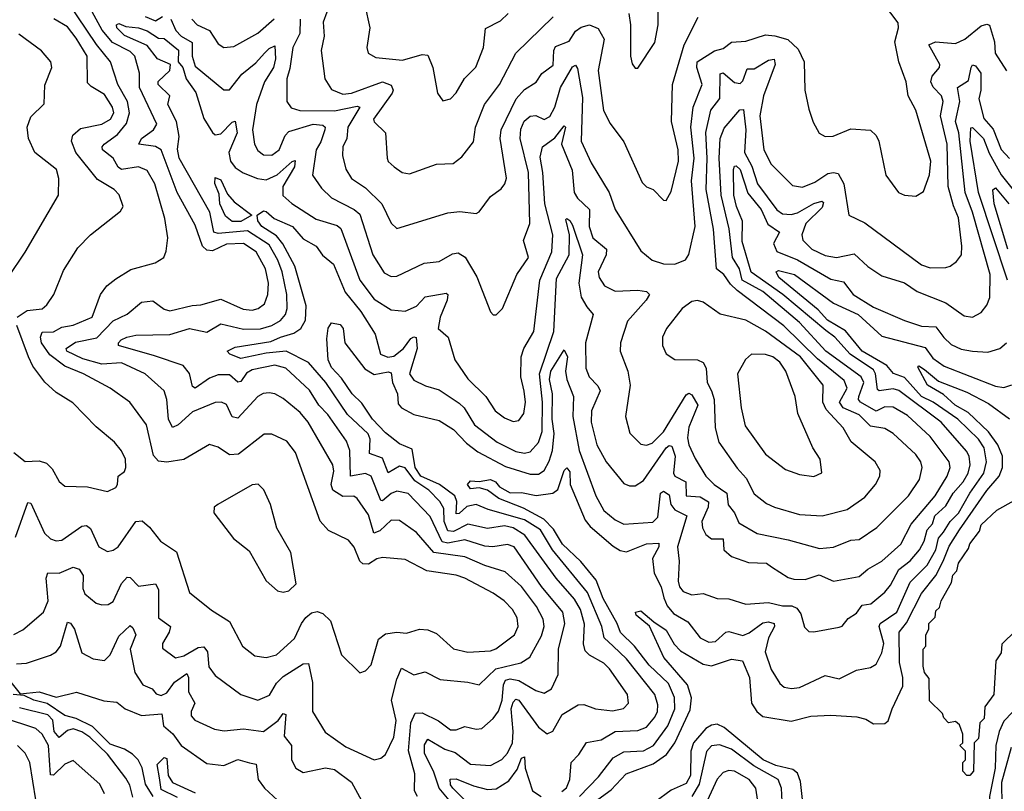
# Model space of a CAD drawing. Extents: x 1552294 to 1694791, y 811929 to 917222.
# Tile 517 of 643: x 1644536 to 1648007, y 895624 to 898344. Entities that reach past the tile are written whole.
import ezdxf

# ---------------------------------------------------------------- set-up
doc = ezdxf.new("R2010")
doc.units = 0

msp = doc.modelspace()

# ---------------------------------------------------------------- linework, layer by layer
at = {"layer": '0CON10XD'}
for points in [[(1645069.1, 898345), (1645086.4, 898305), (1645105.1, 898285.1), (1645143.5, 898263.5), (1645143.4, 898215), (1645155, 898180), (1645255, 898096.1), (1645275, 898096.2), (1645318.9, 898151.1), (1645368.8, 898191.2), (1645399.4, 898225), (1645415, 898241.5), (1645435, 898250.8), (1645438.1, 898205), (1645430.5, 898175), (1645399.2, 898125), (1645370.6, 898045), (1645356.2, 897955), (1645363.8, 897905), (1645375, 897882.7), (1645395, 897867.6), (1645425, 897866.4), (1645450.5, 897885), (1645471.3, 897935), (1645485, 897949.6), (1645570, 897975), (1645605, 897972.1), (1645612.5, 897965), (1645611, 897955), (1645597.4, 897912.6), (1645581.1, 897885), (1645567.6, 897795), (1645600.1, 897750.1), (1645635, 897715.9), (1645715.1, 897675.1), (1645735, 897658), (1645780.8, 897515), (1645821, 897451), (1645845, 897438.2), (1645865, 897439.6), (1645962, 897485), (1646015, 897491.8), (1646061.9, 897518.1), (1646081.4, 897521.4), (1646106.7, 897506.7), (1646146.8, 897436.8), (1646195, 897313.3), (1646205, 897303.8), (1646215, 897303.3), (1646237.5, 897325), (1646288.4, 897445), (1646328.9, 897505), (1646311.8, 897565), (1646334.3, 897625.7), (1646329.3, 897805), (1646300, 897925), (1646302, 897958), (1646314.5, 897985.5), (1646335, 898003.4), (1646355, 898005.3), (1646385, 897992.1), (1646405, 898002.5), (1646422.7, 898035), (1646441.7, 898105), (1646485, 898177.5), (1646495, 898182.9), (1646502, 898172), (1646519.4, 898069.4), (1646515.2, 897915), (1646550.8, 897839.2), (1646614, 897734), (1646635.4, 897675), (1646725, 897528.5), (1646765, 897496.2), (1646805, 897482.5), (1646845, 897481.4), (1646882.9, 897497.1), (1646894.6, 897515.4), (1646917.4, 897615), (1646904.1, 897775), (1646913.3, 897855), (1646902.1, 897965), (1646909.9, 898035), (1646941.3, 898115), (1646923.1, 898175), (1646924, 898195), (1646985, 898233.3), (1647015, 898241.4), (1647045, 898264.8), (1647095, 898268), (1647165, 898289.7), (1647197.2, 898287.2), (1647243.4, 898273.4), (1647279.5, 898239.5), (1647300.9, 898195), (1647303.5, 898095), (1647318, 898028), (1647332.4, 897982.4), (1647353.5, 897943.5), (1647375, 897932), (1647402.9, 897932.9), (1647465, 897959.3), (1647535, 897954.5), (1647555, 897935.7), (1647564.5, 897915), (1647589.2, 897795), (1647634, 897735), (1647654.6, 897724.6), (1647695, 897721.1), (1647722.2, 897737.8), (1647743.1, 897796.9), (1647747.5, 897845), (1647694.7, 898024.7), (1647667.8, 898075), (1647660.8, 898125), (1647635.2, 898195.2), (1647620.3, 898265), (1647633.8, 898315), (1647632.6, 898332.6), (1647555, 898435.3)], [(1644520.6, 896519.4), (1644565, 896642), (1644575, 896640), (1644623.7, 896533.7), (1644645, 896513.8), (1644665, 896506.7), (1644685, 896509.4), (1644755, 896558), (1644770.9, 896560.9), (1644785, 896550), (1644814.7, 896485), (1644845, 896469.6), (1644865, 896473.3), (1644882.7, 896485), (1644945, 896574.6), (1644967.4, 896577.4), (1644993.6, 896555), (1645032, 896505), (1645088.3, 896468.3), (1645134.5, 896325), (1645212.3, 896262.3), (1645275, 896222.9), (1645320.9, 896135), (1645365, 896100.8), (1645405.3, 896095.3), (1645440.9, 896105), (1645505, 896162.5), (1645528.8, 896215), (1645545, 896236.5), (1645565, 896253), (1645585, 896257.6), (1645605, 896250.4), (1645631.6, 896225), (1645670.5, 896105), (1645735, 896041.2), (1645755, 896048.8), (1645775, 896070), (1645800.1, 896159.9), (1645825, 896179.3), (1645865, 896184.2), (1645899.1, 896180.9), (1645945.6, 896195.6), (1645975, 896192.5), (1646005, 896180.5), (1646065, 896126.3), (1646115, 896114), (1646195, 896118.8), (1646214.3, 896125.7), (1646280, 896175), (1646293.5, 896205), (1646289.2, 896235), (1646273.2, 896265), (1646244, 896295), (1646205, 896322.4), (1646105, 896375.2), (1646075, 896385.6), (1645971.3, 896401.3), (1645895, 896440.4), (1645815, 896448.2), (1645795, 896443.3), (1645765, 896424.2), (1645745, 896425.2), (1645734.9, 896434.9), (1645715, 896484.6), (1645695, 896508.9), (1645625, 896542.7), (1645595, 896576.5), (1645508.1, 896818.1), (1645477.9, 896857.9), (1645425, 896882.8), (1645397.3, 896882.7), (1645307.5, 896812.5), (1645275, 896810), (1645235, 896837.3), (1645205, 896846.2), (1645115, 896792.9), (1645055, 896783.4), (1645025, 896787.3), (1645007.9, 896807.9), (1644983.3, 896915), (1644924.5, 896995), (1644854.3, 897044.3), (1644760.5, 897095), (1644695, 897122.7), (1644641.9, 897161.9), (1644612.5, 897205), (1644608.9, 897225), (1644615, 897242.7), (1644655, 897243.2), (1644685, 897260.2), (1644725, 897266.8), (1644790.9, 897295), (1644821.2, 897375), (1644843.3, 897405), (1644875, 897430), (1644927.4, 897462.6), (1645013.7, 897486.3), (1645044, 897505), (1645052.5, 897527.5), (1645057.6, 897575), (1645047, 897643), (1645012.6, 897765), (1644985, 897811.5), (1644955, 897824.7), (1644895, 897815.6), (1644883.2, 897823.2), (1644866, 897855), (1644827.3, 897885), (1644826.1, 897895), (1644833.8, 897905), (1644880.9, 897939.1), (1644912.1, 897977.9), (1644922.5, 898015), (1644915.9, 898055), (1644882.3, 898115), (1644856.2, 898195), (1644806.4, 898256.4), (1644705, 898407.1)], [(1645631.1, 898405), (1645606.1, 898335), (1645609.4, 898285), (1645598.9, 898235), (1645611.1, 898135), (1645635, 898097.1), (1645675, 898081.3), (1645705, 898084.5), (1645815, 898124.1), (1645845, 898113.3), (1645852.8, 898095), (1645849.2, 898085), (1645783.3, 897993.3), (1645785, 897983.3), (1645825.4, 897945), (1645831.5, 897855), (1645835, 897844.2), (1645855.4, 897825.4), (1645883.8, 897805), (1645909.4, 897800.6), (1646005, 897834), (1646063.8, 897836.2), (1646095, 897860.6), (1646135, 897912.9), (1646143, 897965), (1646173.8, 898045), (1646227.5, 898115), (1646284.6, 898225), (1646416, 898354)], [(1646682.7, 898365), (1646688.9, 898325), (1646689.4, 898215), (1646695, 898187.5), (1646705, 898172.5), (1646715, 898172.5), (1646775, 898263.1), (1646786.1, 898325), (1646786.5, 898415)], [(1645552.3, 896925), (1645525, 896958.6), (1645465, 897008.4), (1645435, 897025.3), (1645415, 897028.9), (1645393.9, 897026.1), (1645375, 897015.4), (1645305, 896939.5), (1645285, 896943.8), (1645265, 896987.7), (1645246.7, 896995), (1645225, 896994.7), (1645145, 896961.5), (1645095, 896915.3), (1645075, 896906.5), (1645060, 896935), (1645054.3, 897005), (1645045.3, 897035), (1644978.5, 897095), (1644895, 897134.4), (1644825, 897129.3), (1644758.6, 897148.6), (1644701.8, 897175), (1644699.3, 897185), (1644732.7, 897207.3), (1644808.4, 897221.6), (1644865, 897282.3), (1644914.8, 897305.2), (1644965, 897347.6), (1645005, 897352.5), (1645045, 897323.1), (1645065, 897317.4), (1645144.4, 897335.6), (1645175, 897338.1), (1645245, 897359), (1645323.4, 897323.4), (1645355, 897320), (1645376.7, 897325), (1645398.3, 897341.7), (1645410.8, 897375), (1645412.5, 897415), (1645401.8, 897465), (1645369.3, 897525), (1645325, 897554.5), (1645265, 897552.5), (1645215, 897528.3), (1645195, 897531.2), (1645180.7, 897545), (1645155, 897618.9), (1645091, 897735), (1645035, 897884.7), (1645015, 897897), (1644956.2, 897905), (1644964.8, 897925), (1645008, 897955), (1645018.9, 897975), (1644958.3, 898105), (1644958.3, 898155), (1644941.9, 898215), (1644925, 898231.9), (1644862.9, 898262.9), (1644826.8, 898306.8), (1644791.2, 898371.2)], [(1645752.9, 898395), (1645770, 898315), (1645759.5, 898245), (1645764.4, 898225), (1645790.8, 898210.8), (1645885, 898201.3), (1645955, 898221.2), (1645975, 898218.6), (1645991.8, 898175), (1646008.5, 898085), (1646027.3, 898057.3), (1646055, 898064), (1646075, 898085.8), (1646103.6, 898136.4), (1646144.1, 898175.9), (1646170.3, 898245), (1646178, 898312), (1646230.8, 898339.1), (1646257.9, 898365)], [(1644527.5, 897295), (1644561.8, 897318.2), (1644615, 897324.6), (1644631.4, 897338.6), (1644656.7, 897375), (1644690.6, 897459.4), (1644740.8, 897539.2), (1644785, 897585.7), (1644891.1, 897668.9), (1644900.6, 897685), (1644886.5, 897726.5), (1644868.5, 897745), (1644810.6, 897780.6), (1644733.7, 897875), (1644718.1, 897915), (1644723.2, 897936.8), (1644750.1, 897959.9), (1644825, 897975.6), (1644856.6, 897993.4), (1644867.6, 898015), (1644863.4, 898035), (1644835, 898080.2), (1644787.7, 898107.7), (1644775, 898121.4), (1644773.8, 898215), (1644735, 898278.9), (1644705, 898318.9), (1644656.6, 898346.6)], [(1645938.5, 895605), (1645927.8, 895625), (1645928.3, 895685), (1645906.1, 895766.1), (1645914.1, 895865), (1645930.5, 895899.5), (1645955, 895900.2), (1646011.8, 895871.8), (1646055, 895840.3), (1646075, 895840.9), (1646105, 895852.7), (1646145, 895843.2), (1646164.7, 895845.3), (1646205, 895880), (1646223.1, 895906.9), (1646237, 895945), (1646240.7, 895999.3), (1646248.2, 896015), (1646265, 896019.9), (1646294.9, 896014.9), (1646355, 895979.2), (1646385, 895969.6), (1646410, 895985), (1646433.8, 896035), (1646435.3, 896125.3), (1646457.8, 896215), (1646450.7, 896255), (1646375, 896346.2), (1646279.2, 896485), (1646255, 896493.3), (1646204.2, 896485.8), (1646175, 896488.4), (1646105, 896510.5), (1646045, 896498.2), (1646025, 896503), (1645983, 896593), (1645905, 896673.2), (1645865, 896681.7), (1645845, 896674), (1645815, 896647.5), (1645809.1, 896649.1), (1645774.9, 896734.9), (1645755, 896743.6), (1645701.8, 896735), (1645700, 896825), (1645688, 896858), (1645621.8, 896951.8), (1645590.7, 896985), (1645557.8, 897037.8), (1645474.6, 897115), (1645435, 897126.2), (1645355, 897109.8), (1645335, 897097.1), (1645315, 897068.8), (1645305, 897066.5), (1645275, 897091.6), (1645235, 897091.2), (1645205, 897080.3), (1645154.2, 897044.2), (1645145, 897050.8), (1645135, 897096.5), (1645112.7, 897125), (1645011.4, 897158.6), (1644884.8, 897194.8), (1644884.7, 897205), (1644894, 897215), (1644913.5, 897225), (1644945, 897231.4), (1645065, 897234), (1645135, 897254.8), (1645195, 897242.1), (1645245, 897271.1), (1645325, 897253.1), (1645385, 897254.3), (1645424.5, 897265.5), (1645455, 897283.2), (1645472.5, 897305), (1645478.2, 897325), (1645478.1, 897375), (1645461.2, 897455), (1645445.9, 897495.9), (1645415, 897550), (1645338.8, 897598.8), (1645235, 897590.4), (1645220.7, 897595), (1645206.2, 897665), (1645098.6, 897855), (1645092.4, 897887.6), (1645098, 897932), (1645088.6, 897985), (1645058.6, 898045), (1645064.6, 898075), (1645023.6, 898115), (1645024.6, 898125.4), (1645064.8, 898165), (1645068, 898185), (1645022.2, 898205), (1644985, 898252), (1644905, 898287.9), (1644878.8, 898315), (1644876.7, 898325), (1644885, 898330), (1644910.1, 898320.1), (1644955, 898315.1), (1644985, 898304.5), (1645025, 898278.6), (1645045, 898277.3), (1645096.2, 898236.2), (1645094.6, 898195), (1645111, 898175), (1645122.3, 898135), (1645157.2, 898087.2), (1645184.5, 897995), (1645215.4, 897945.4), (1645225, 897938.1), (1645245, 897941), (1645285, 897981.8), (1645295.3, 897985.3), (1645302.4, 897945), (1645272.7, 897875), (1645278.8, 897845), (1645295, 897822.1), (1645323.3, 897803.3), (1645373.7, 897783.7), (1645405, 897779.3), (1645443.5, 897796.5), (1645496.2, 897843.8), (1645506.7, 897846.7), (1645504.8, 897825), (1645463.9, 897755), (1645463.8, 897723.8), (1645495, 897695.9), (1645580.6, 897640.6), (1645655, 897617.6), (1645667.9, 897607.9), (1645735.2, 897425), (1645785, 897358.8), (1645845, 897321.4), (1645895, 897316.7), (1645935, 897334), (1645965, 897366.2), (1646039.1, 897379.1), (1646044.5, 897374.5), (1646043.2, 897355), (1646018.4, 897295), (1646011.5, 897255), (1646046.7, 897225), (1646070.3, 897145), (1646115, 897077.7), (1646178.8, 897015), (1646211.8, 896965), (1646245, 896940), (1646275, 896927.1), (1646295, 896930.5), (1646312.7, 896955), (1646318.3, 896995), (1646314.3, 897034.3), (1646302.4, 897085), (1646303.3, 897155), (1646312.9, 897185), (1646348.6, 897245), (1646369.1, 897425), (1646412.1, 897525), (1646414.8, 897585), (1646386.7, 897695), (1646380.3, 897805), (1646370.7, 897859.3), (1646378.2, 897895), (1646422.8, 897927.2), (1646455, 897969.5), (1646459.5, 897965), (1646446.1, 897905), (1646483.3, 897813.3), (1646490.2, 897735), (1646501.8, 897715), (1646544.3, 897675), (1646543.7, 897615), (1646556.4, 897575), (1646604.3, 897535), (1646602.6, 897515), (1646575.4, 897455), (1646578, 897435), (1646597.1, 897405), (1646635, 897386.4), (1646715, 897390.7), (1646745.7, 897385.7), (1646756.1, 897375), (1646744.7, 897355), (1646678.5, 897281.5), (1646653.3, 897205), (1646652.5, 897175), (1646679.3, 897105), (1646687.5, 897055), (1646671.8, 896945), (1646686.6, 896886.6), (1646725, 896846.9), (1646745, 896843.3), (1646765, 896851.4), (1646805, 896890.6), (1646885, 897020.9), (1646895, 897027.3), (1646905, 897021.1), (1646926.4, 896985), (1646895, 896907.1), (1646890.2, 896870.2), (1646895, 896845.6), (1646917.1, 896797.1), (1646955, 896734.6), (1646983.9, 896705), (1647028.9, 896675), (1647033, 896633), (1647055, 896605.9), (1647070.7, 896570.7), (1647135, 896532.7), (1647245, 896510.6), (1647355, 896479.4), (1647405, 896484.7), (1647465, 896508.5), (1647495, 896511.8), (1647556.8, 896553.2), (1647669.2, 896665), (1647707.1, 896722.9), (1647717.1, 896765), (1647712.4, 896785), (1647695, 896811.5), (1647615, 896885.3), (1647585, 896902.3), (1647535, 896910.5), (1647495, 896951.3), (1647439, 896975), (1647426, 896995), (1647452.8, 897045), (1647442.3, 897072.3), (1647348.2, 897148.2), (1647229.8, 897265), (1647065, 897389.4), (1647040.9, 897410.9), (1647017.9, 897445), (1646992.3, 897465), (1646981.6, 897605), (1646955.9, 897745), (1646959.1, 897855), (1646954, 897946), (1646972.6, 898025), (1647004, 898066), (1647005, 898153.1), (1647015, 898156.3), (1647055, 898122.4), (1647075, 898118.2), (1647085, 898128.5), (1647099.7, 898170.3), (1647125, 898170), (1647175, 898201), (1647195, 898203.8), (1647198.6, 898185), (1647158.1, 898075), (1647145.2, 898005.2), (1647158.9, 897885), (1647185, 897834.5), (1647259.5, 897759.5), (1647295, 897752.8), (1647339.2, 897770.8)], [(1644978.1, 898355), (1645015, 898339.1), (1645039.4, 898355)], [(1645143.2, 898345), (1645161.5, 898325), (1645205.4, 898305), (1645235, 898258.5), (1645255.4, 898245.4), (1645290.7, 898249.3), (1645375, 898295.6), (1645433.5, 898346.5)], [(1645524.3, 898345), (1645523.4, 898295), (1645498.7, 898245), (1645488.5, 898171.5), (1645477.4, 898135), (1645477.3, 898055), (1645492.4, 898032.4), (1645523.3, 898023.3), (1645645, 898022.6), (1645725, 898038.8), (1645735, 898035.6), (1645692.6, 897965), (1645688.8, 897925), (1645674.7, 897895), (1645674.2, 897865), (1645686.1, 897816.1), (1645705, 897783.2), (1645755, 897750.4), (1645812.2, 897695), (1645845, 897626), (1645865, 897608.1), (1646045, 897663.2), (1646087.1, 897667.1), (1646145, 897660.8), (1646155, 897666), (1646195, 897720), (1646232.6, 897747.4), (1646246.2, 897765), (1646251.8, 897785), (1646229.4, 897925), (1646233, 897955), (1646285.7, 898065), (1646315, 898097.1), (1646356.2, 898123.8), (1646376.4, 898153.6), (1646416.2, 898183.8), (1646418.5, 898235), (1646425, 898249.4), (1646472.6, 898267.4), (1646495, 898302.5), (1646515, 898316.9), (1646545, 898325.4), (1646575, 898312.9), (1646595.7, 898275), (1646575.2, 898165), (1646593.3, 898023.3), (1646617.2, 897977.2), (1646665, 897912.5), (1646729.9, 897769.9), (1646745, 897754.3), (1646768.8, 897745), (1646805, 897707.5), (1646815, 897706), (1646831.9, 897738.1), (1646858.3, 897845), (1646856.7, 897885), (1646833.7, 897985), (1646836.8, 898115), (1646877.9, 898255), (1646927.1, 898352.9)], [(1647339.2, 897770.8), (1647385, 897801.4), (1647405, 897805.4), (1647421.1, 897801.1), (1647441, 897765), (1647458, 897655), (1647515, 897627.5), (1647715, 897479.8), (1647745, 897469.3), (1647799.9, 897470.1), (1647815.8, 897474.2), (1647838.4, 897491.6), (1647855.2, 897514.8), (1647857.4, 897545), (1647845.5, 897645), (1647827, 897687), (1647809, 897755), (1647805.4, 897905), (1647781.3, 898005), (1647791.1, 898055), (1647785, 898075.3), (1647755.7, 898105.7), (1647747.2, 898125), (1647752.4, 898145), (1647778.2, 898175), (1647779.1, 898185), (1647740.4, 898255), (1647764.4, 898265.6), (1647835, 898260), (1647867.5, 898275), (1647925, 898321.9), (1647945, 898327.8), (1647954.2, 898324.2), (1647972.5, 898265), (1647973.8, 898225), (1648013.7, 898163.7)], [(1644495, 897434.4), (1644555, 897524.3), (1644672.8, 897725), (1644674.1, 897784.1), (1644666.1, 897815), (1644589.2, 897875), (1644567.1, 897925), (1644562.2, 897965), (1644575, 898000.6), (1644622.8, 898047.2), (1644625, 898112.5), (1644649.6, 898175), (1644645.4, 898195), (1644613.4, 898233.4), (1644532.8, 898292.8)], [(1647186.2, 896415), (1647245, 896378), (1647265, 896371.8), (1647305, 896370.7), (1647353.4, 896386.6), (1647405, 896364.1), (1647495, 896380.7), (1647525, 896407.1), (1647574.5, 896435.5), (1647641.6, 896495), (1647677.8, 896565), (1647762.6, 896665), (1647805.2, 896735), (1647816.1, 896765), (1647811.8, 896785), (1647745.2, 896875), (1647665, 896947.9), (1647615, 896977.8), (1647585, 896978.5), (1647555, 896964.2), (1647500, 896995), (1647492.2, 897005), (1647493.3, 897015), (1647511.9, 897065), (1647502.3, 897085), (1647377.9, 897175), (1647285, 897276.5), (1647154.8, 897385), (1647082.7, 897425), (1647072.8, 897465), (1647048.9, 897505), (1647036.5, 897606.5), (1647008.9, 897725), (1647001.5, 897855), (1647005.4, 897925), (1647018.8, 897961.2), (1647073.8, 898026.2), (1647087, 898027), (1647095.8, 897955), (1647091.3, 897875), (1647116.8, 897826.8), (1647136.4, 897765), (1647205, 897673.8), (1647225, 897659.8), (1647255, 897656.7), (1647277.1, 897662.9), (1647335, 897695.4), (1647363.7, 897703.7), (1647369, 897699), (1647365, 897681.8), (1647307.4, 897625), (1647292.7, 897585), (1647296.3, 897566.3), (1647328.2, 897535), (1647375, 897512.6), (1647415, 897505.3), (1647477.7, 897517.7), (1647525, 897473.8), (1647575, 897441.2), (1647655, 897416.2), (1647699.4, 897385), (1647800, 897345), (1647865, 897300), (1647895, 897295.4), (1647925, 897310.9), (1647945, 897337.5), (1647955, 897364), (1647956.2, 897445), (1647894.9, 897665), (1647868.5, 897735), (1647845.9, 897945), (1647834.1, 897985), (1647849.7, 898055), (1647841.6, 898105), (1647880.8, 898129.2), (1647890, 898175), (1647895, 898184.3), (1647905, 898180.4), (1647923.9, 898155), (1647924, 898095), (1647916.5, 898065), (1647934.5, 897995), (1647967.6, 897957.6), (1647995, 897886.4), (1648025, 897854.6)], [(1648018, 897425), (1647916.1, 897735), (1647886.4, 897915), (1647888.1, 897961.9), (1647895, 897963.1), (1647932.8, 897925), (1647953, 897873), (1647995, 897796.2), (1648085, 897684.8)], [(1646446.9, 895623.1), (1646463.9, 895636.1), (1646475.6, 895665), (1646480, 895725), (1646506.9, 895753.1), (1646533.7, 895796.3), (1646585, 895805.2), (1646635.4, 895834.6), (1646715, 895838), (1646745, 895850.5), (1646774.8, 895885), (1646783.7, 895905), (1646785, 895928.8), (1646775, 895964.5), (1646675, 896090.4), (1646627.5, 896135), (1646595.8, 896165), (1646587.6, 896205), (1646537.8, 896325), (1646414.5, 896474.5), (1646371.9, 896545), (1646315, 896580.8), (1646186.8, 896616.8), (1646145.1, 896635.1), (1646112.1, 896627.8), (1646085, 896602.5), (1646075, 896601.5), (1646076.9, 896645), (1646069.7, 896665), (1646015.2, 896705), (1645949.6, 896735), (1645930.2, 896765), (1645919.7, 896829.7), (1645875, 896849), (1645825, 896887.5), (1645779.7, 896935), (1645741.5, 896991.5), (1645707.7, 897025), (1645670.6, 897080.6), (1645635, 897117.1), (1645623.3, 897145), (1645618.2, 897218.2), (1645623.4, 897256.6), (1645635, 897274.6), (1645665, 897269.6), (1645676.4, 897255), (1645681.5, 897205), (1645752.7, 897112.7), (1645785, 897092.5), (1645835, 897102.6), (1645845, 897098.8), (1645850.4, 897065), (1645867.6, 897025), (1645869.9, 896989.9), (1645881.6, 896975), (1645925, 896952), (1646015, 896931), (1646065, 896898.8), (1646110.9, 896850.9), (1646150.5, 896820.5), (1646248.5, 896768.5), (1646335, 896741.1), (1646365, 896741.2), (1646385, 896754.2), (1646402.8, 896787.2), (1646413.6, 896825), (1646420.1, 896885), (1646412.4, 896935), (1646414.2, 897025), (1646403.9, 897075), (1646408.6, 897105), (1646455, 897180), (1646466.5, 897155), (1646459.4, 897105), (1646464.4, 897075.6), (1646487.9, 897015), (1646485.8, 896945), (1646508.4, 896825), (1646567.3, 896665), (1646595, 896614.1), (1646635, 896580.7), (1646665, 896565.3), (1646767.4, 896572.6), (1646785, 896590), (1646794.8, 896675.2), (1646805, 896682.1), (1646825, 896669.2), (1646831.2, 896635), (1646845, 896615.8), (1646888, 896595), (1646854.8, 896485), (1646860.4, 896435), (1646857.2, 896365), (1646862.2, 896345), (1646875, 896327.9), (1646905, 896316), (1646945, 896320.7), (1646995, 896304), (1647035, 896302.5), (1647095, 896283.5), (1647175, 896289.2), (1647225, 896277.9), (1647257.3, 896277.3), (1647275, 896269.3), (1647289.4, 896249.4), (1647302, 896202), (1647317.7, 896187.7), (1647335, 896185.8), (1647425, 896202.1), (1647435, 896205.6), (1647456.6, 896233.4), (1647485, 896251.8), (1647505, 896280.5), (1647535.6, 896285), (1647585, 896325.9), (1647605, 896350), (1647634.9, 896405.1), (1647674.3, 896435.7), (1647708, 896475), (1647724.2, 896505), (1647735.1, 896544.9), (1647753.5, 896566.5), (1647761.6, 896595), (1647800, 896630), (1647826.6, 896675), (1647861, 896715), (1647878.6, 896745), (1647886, 896775), (1647883.2, 896805), (1647873.3, 896823.3), (1647783.5, 896925), (1647635, 897036.9), (1647615, 897042.9), (1647565.7, 897035.7), (1647559.7, 897039.7), (1647553, 897095), (1647545, 897109.5), (1647463.4, 897165), (1647409.4, 897225), (1647377.9, 897247.9), (1647225.3, 897375.3), (1647113.7, 897453.7), (1647082.2, 897562.2), (1647083.9, 897633.9), (1647062.4, 897685), (1647053.7, 897725), (1647051.9, 897815), (1647055, 897827.8), (1647061.3, 897828.7), (1647075.5, 897815), (1647102.6, 897732.6), (1647149.1, 897675), (1647172.7, 897622.7), (1647213.9, 897595), (1647192.6, 897555), (1647205, 897527), (1647277.1, 897497.1), (1647395, 897428.8), (1647439.5, 897419.5), (1647474, 897375), (1647545, 897330.5), (1647655, 897283.8), (1647715, 897263.2), (1647765, 897260.6), (1647792.8, 897222.8), (1647819.2, 897199.2), (1647855, 897182.7), (1647894.7, 897175.3), (1647947.9, 897172.1), (1647991.2, 897185), (1648014.2, 897205)], [(1645315, 897632), (1645285, 897632.2), (1645261.6, 897651.6), (1645241.1, 897695), (1645238.7, 897728.7), (1645223.6, 897766.4), (1645225, 897787.5), (1645245, 897779.1), (1645268.1, 897728.1), (1645291.6, 897701.6), (1645353.8, 897655), (1645315, 897632)], [(1648018.6, 897535), (1647970.9, 897695), (1647966.3, 897743.7), (1647975, 897750.9), (1648022.1, 897695)], [(1646055.5, 895585), (1646014.9, 895634.9), (1645994.5, 895695), (1645963, 895757), (1645962.4, 895787.6), (1645975, 895807.3), (1646035, 895772), (1646071, 895761), (1646125, 895720), (1646195, 895715.3), (1646235, 895735.7), (1646255, 895758.8), (1646272.7, 895795), (1646275.8, 895835), (1646268.5, 895915), (1646275, 895937.5), (1646285, 895948.2), (1646295, 895944.8), (1646365, 895849.6), (1646395, 895826.7), (1646415, 895835.6), (1646448.5, 895895), (1646505, 895928.2), (1646525, 895929.3), (1646565, 895914.1), (1646625, 895907.5), (1646663.9, 895916.1), (1646682.1, 895935), (1646677.8, 895965), (1646614.7, 896055), (1646595, 896075.2), (1646544, 896104), (1646529.3, 896119.3), (1646523.5, 896143.5), (1646526.6, 896213.4), (1646512.4, 896265), (1646491.1, 896301.1), (1646426.9, 896375), (1646317, 896527), (1646275, 896552.1), (1646245, 896559.1), (1646185, 896550.4), (1646115, 896566), (1646065, 896539.2), (1646045, 896541.7), (1646032.2, 896575), (1646030.8, 896620.8), (1646017, 896645), (1645977.6, 896685), (1645928.6, 896718.6), (1645895, 896763.6), (1645875, 896769.3), (1645835, 896746), (1645815, 896797.6), (1645768.6, 896815), (1645771.4, 896865), (1645764.1, 896884.1), (1645691.5, 896951.5), (1645615.2, 897065), (1645554.1, 897135), (1645475, 897174.7), (1645405, 897168.4), (1645315, 897149.7), (1645277.1, 897165), (1645266.7, 897175), (1645295, 897189.5), (1645420.8, 897209.1), (1645455.7, 897224.3), (1645501.9, 897238.1), (1645527.2, 897255), (1645543, 897285), (1645545.2, 897335), (1645505.4, 897475), (1645463.5, 897553.5), (1645441.5, 897581.5), (1645390, 897615), (1645375.2, 897635), (1645372.9, 897655), (1645395, 897669.6), (1645405, 897667.1), (1645433.1, 897643.1), (1645497, 897615), (1645535, 897570.6), (1645580.5, 897545), (1645603.3, 897513.3), (1645641.9, 897481.9), (1645682.8, 897382.8), (1645738, 897315), (1645789.1, 897235), (1645807.5, 897165), (1645833.8, 897153.8), (1645855, 897157.6), (1645889.2, 897185), (1645915, 897219.4), (1645925, 897225.6), (1645933, 897223), (1645937, 897185), (1645910.3, 897095), (1645925, 897072.7), (1645966.5, 897053.5), (1646015, 897038.7), (1646085, 896992.3), (1646102.4, 896975), (1646138.6, 896915), (1646219.1, 896855), (1646285, 896821), (1646315, 896816.1), (1646335, 896820), (1646365, 896852.7), (1646377.4, 896892.6), (1646379.1, 896995), (1646367.8, 897095), (1646418.8, 897245), (1646428.1, 897431.9), (1646473.2, 897515), (1646473.8, 897585), (1646460.9, 897639.1), (1646465, 897642.9), (1646475, 897635.4), (1646485, 897618.9), (1646520, 897515), (1646507, 897415), (1646515.6, 897365), (1646535, 897331.6), (1646557.9, 897305), (1646530.8, 897205), (1646531.9, 897115), (1646543.2, 897085), (1646573.3, 897053.3), (1646581.5, 897035), (1646551.7, 896965), (1646550.4, 896925), (1646570.8, 896845), (1646603.4, 896785), (1646665, 896709.1), (1646685, 896700), (1646705, 896700.4), (1646735, 896719.2), (1646815, 896834.3), (1646825, 896843.2), (1646835, 896840.9), (1646846.4, 896805), (1646840.7, 896745), (1646845, 896734.8), (1646883.9, 896715), (1646884.8, 896664.8), (1646935, 896661.7), (1646963.9, 896643.9), (1646962.5, 896625), (1646940.6, 896575), (1646942.3, 896552.3), (1646955, 896528.5), (1646975, 896513.8), (1647015, 896513.3), (1647018.2, 896475), (1647045, 896451.3), (1647105, 896430.3), (1647168, 896428), (1647186.2, 896415)], [(1646514.2, 896434.2), (1646448.8, 896495), (1646418, 896548), (1646382.9, 896582.9), (1646311.9, 896621.9), (1646225, 896656), (1646185.4, 896685.4), (1646155, 896693.3), (1646125, 896690.5), (1646114.2, 896705), (1646125, 896717.8), (1646155, 896715.6), (1646195, 896723.3), (1646213.5, 896715), (1646226.9, 896696.9), (1646265, 896676.2), (1646305, 896677.3), (1646356.4, 896666.4), (1646415, 896674.7), (1646432.3, 896687.7), (1646454.6, 896754.6), (1646465, 896764.3), (1646475, 896750), (1646476.7, 896705), (1646529.2, 896579.2), (1646546.9, 896556.9), (1646628.3, 896488.3), (1646652.7, 896472.7), (1646675, 896468.1), (1646745, 896496.4), (1646789, 896499), (1646788.8, 896485), (1646766.6, 896445), (1646772.7, 896392.7), (1646797, 896345), (1646806.1, 896306.1), (1646818, 896278), (1646840.1, 896250.1), (1646890.8, 896220.8), (1646934.7, 896165), (1646965, 896149.6), (1646988, 896152), (1647025.2, 896184.8), (1647035, 896187.5), (1647085, 896173.3), (1647107.5, 896182.5), (1647155, 896217.2), (1647175, 896221.7), (1647195.1, 896215.1), (1647197, 896205), (1647174.9, 896165), (1647163.7, 896115), (1647185, 896053.5), (1647215, 896004.4), (1647230.8, 895990.8), (1647256.1, 895986.1), (1647285, 895990), (1647375, 896031.5), (1647425, 896020.6), (1647485, 896051.2), (1647535, 896060.6), (1647555, 896072.5), (1647575, 896112.5), (1647581.9, 896145), (1647565.6, 896205), (1647568.4, 896215), (1647627.9, 896255), (1647675, 896360.6), (1647735, 896420.9), (1647765.3, 896475), (1647775, 896515.8), (1647792.2, 896537.8), (1647815.7, 896574.3), (1647845, 896604.4), (1647884.6, 896675), (1647934.6, 896745), (1647943.6, 896785), (1647936, 896835), (1647915.2, 896865), (1647842.6, 896935), (1647756, 896996), (1647715, 897015.1), (1647655, 897082.3), (1647616.4, 897096.4), (1647593, 897125), (1647505.1, 897175), (1647446.9, 897246.9), (1647383.8, 897285), (1647350.3, 897320.3), (1647211.4, 897435), (1647201.8, 897455), (1647210.6, 897459.4), (1647266.5, 897445), (1647404.5, 897344.5), (1647491, 897305), (1647575, 897227.8), (1647728.1, 897188.1), (1647755, 897150), (1647795, 897122.7), (1647975, 897051.8), (1648005, 897047.5), (1648033.2, 897056.8)], [(1647365, 896594.8), (1647452.3, 896617.7), (1647515, 896661.1), (1647553.1, 896705), (1647567.3, 896735), (1647569.5, 896755), (1647551.1, 896785), (1647466.2, 896856.2), (1647438.8, 896905), (1647379.2, 896969.2), (1647367.1, 896995), (1647367.5, 897055), (1647287.6, 897155), (1647165, 897245.9), (1647095, 897284.8), (1647005.3, 897305.3), (1646945, 897348), (1646925, 897353.3), (1646905, 897350), (1646870.6, 897325), (1646816.4, 897255), (1646801.5, 897225), (1646802.2, 897195), (1646815, 897166), (1646845, 897145.8), (1646925, 897144.8), (1646945, 897135.2), (1646955.5, 897115), (1646958.9, 897065), (1646974.9, 897034.9), (1646983.3, 897005), (1646987, 896905), (1647000.5, 896855), (1647065, 896762.3), (1647097.1, 896727.1), (1647125, 896672.7), (1647168.5, 896638.5), (1647196, 896625), (1647285, 896599.5), (1647365, 896594.8)], [(1644515, 896817.7), (1644555, 896786.2), (1644605, 896788.4), (1644630.3, 896780.3), (1644650, 896760), (1644675.4, 896715.4), (1644695, 896699.2), (1644775, 896696.5), (1644845, 896680.5), (1644875, 896694.4), (1644881.1, 896705), (1644882.5, 896735), (1644905, 896750.8), (1644910, 896765), (1644908.8, 896795), (1644895, 896824.3), (1644870, 896855), (1644805, 896908.6), (1644723.5, 896993.5), (1644665, 897029.2), (1644625, 897066.2), (1644582, 897122), (1644566.6, 897155), (1644526.2, 897266.2)], [(1647335, 896733.5), (1647363.9, 896746.1), (1647357.3, 896795), (1647331.2, 896835), (1647278.5, 896955), (1647268.9, 897015), (1647235.9, 897105), (1647215, 897136), (1647191.1, 897155), (1647165, 897163.6), (1647115, 897164.5), (1647093.9, 897146.1), (1647066.4, 897095), (1647079.6, 896975), (1647092.6, 896912.6), (1647165, 896811.8), (1647235, 896758.5), (1647285, 896740.5), (1647335, 896733.5)], [(1646770.8, 896220.9), (1646815, 896191.6), (1646842.6, 896142.6), (1646865, 896119.5), (1646945, 896071.6), (1646975, 896065.7), (1647045, 896090), (1647083.8, 896083.8), (1647107.8, 896025), (1647115.2, 895935), (1647134.1, 895905), (1647155, 895888.1), (1647255, 895870.7), (1647325, 895888.8), (1647395, 895892.5), (1647486.6, 895886.6), (1647518.4, 895878.4), (1647545, 895861.9), (1647585, 895863.1), (1647597.4, 895872.6), (1647610.8, 895915), (1647649, 895995), (1647649.2, 896025), (1647637.3, 896077.3), (1647636.5, 896185), (1647662.1, 896217.9), (1647715, 896321.6), (1647765, 896384.8), (1647791.6, 896435), (1647812.4, 896487.6), (1647849.1, 896545), (1647945, 896683.7), (1647988.3, 896735), (1648000, 896765), (1647999.7, 896805), (1647983.9, 896845), (1647950.4, 896890.4), (1647879.2, 896959.2), (1647833.8, 896985), (1647792.5, 897022.5), (1647736.3, 897055), (1647701.2, 897118.8), (1647705, 897123.3), (1647725, 897110.9), (1647775, 897069), (1647875, 897030.5), (1647950.7, 896990.7), (1648025, 896936.3)], [(1644515, 896176.2), (1644547.4, 896192.6), (1644619.7, 896255), (1644636.4, 896295), (1644629, 896375), (1644635, 896393.8), (1644675, 896392.9), (1644725, 896413.9), (1644745, 896407.3), (1644759.1, 896385), (1644758.3, 896338.3), (1644765, 896319.4), (1644805, 896286.7), (1644825, 896280.9), (1644848.2, 896281.8), (1644865, 896293.1), (1644895, 896356.4), (1644915, 896378.5), (1644925, 896376.9), (1644955, 896346.8), (1645015, 896355.4), (1645025.3, 896335.3), (1645025.3, 896235.3), (1645067.6, 896205), (1645063, 896185), (1645039.7, 896145), (1645038.9, 896128.9), (1645085, 896094.7), (1645115, 896101), (1645165, 896130.2), (1645185, 896132.9), (1645197.7, 896115), (1645202.5, 896062.5), (1645225, 896032.5), (1645315.3, 895965.3), (1645375, 895945.4), (1645416.9, 895963.1), (1645440.9, 896005), (1645465, 896028.9), (1645535, 896073.3), (1645554.3, 896074.3), (1645567.7, 896007.7), (1645568.5, 895905), (1645612.2, 895832.2), (1645685, 895780.9), (1645785, 895734.6), (1645809.3, 895740.7), (1645825, 895753.3), (1645855.1, 895814.9), (1645863.4, 895873.4), (1645847, 895945), (1645865, 896019.4), (1645881.7, 896058.3), (1645925, 896034.7), (1645965, 896044.6), (1646017.7, 896017.7), (1646115, 896008.9), (1646155, 895999.4), (1646214.5, 896055.5), (1646302.8, 896077.2), (1646333.9, 896096.1), (1646375, 896172.3), (1646384.8, 896205), (1646381, 896231), (1646357.2, 896275), (1646305, 896345.2), (1646247.6, 896397.6), (1646175, 896419.5), (1646105, 896449.8), (1645995.7, 896465.7), (1645935, 896535.9), (1645875, 896578.4), (1645845, 896579.4), (1645805, 896541.7), (1645784.2, 896534.2), (1645765, 896597.9), (1645725, 896656.1), (1645714.3, 896664.3), (1645675, 896663.5), (1645639.7, 896685), (1645633.8, 896705), (1645642.8, 896752.8), (1645639.2, 896775), (1645552.3, 896925)], [(1645465, 896325.8), (1645485, 896330), (1645510, 896355), (1645491.5, 896465), (1645441.8, 896551.8), (1645419.6, 896635), (1645397, 896687), (1645376.7, 896706.8), (1645355, 896704.6), (1645233.8, 896635), (1645221.2, 896625), (1645220, 896605), (1645289.6, 896515), (1645345, 896472), (1645405, 896366), (1645445, 896330.8), (1645465, 896325.8)], [(1647885, 895680), (1647875, 895680), (1647860, 895695), (1647860, 895725), (1647870, 895735), (1647870, 895765), (1647850, 895785), (1647860, 895795), (1647860, 895825), (1647848.3, 895858.3), (1647835, 895870), (1647810, 895865), (1647793, 895883), (1647788.3, 895898.3), (1647743, 895943), (1647741.7, 896021.7), (1647725, 896042.5), (1647720, 896065), (1647720, 896125), (1647730, 896135), (1647730, 896175), (1647740, 896195), (1647740, 896215), (1647762.5, 896237.5), (1647765, 896260), (1647778.3, 896271.7), (1647784, 896295), (1647820, 896360), (1647825, 896386.2), (1647838.8, 896401.2), (1647845, 896427.5), (1647880.7, 896479.3), (1647885, 896496.2), (1647918.8, 896541.2), (1647925, 896562.5), (1647980, 896615), (1648041.2, 896648.8)], [(1646508.9, 895605), (1646576.1, 895675), (1646628.3, 895741.7), (1646665, 895763), (1646735, 895766.7), (1646770.4, 895785), (1646821, 895855), (1646845.7, 895915), (1646844.2, 895955), (1646823.3, 896003.3), (1646755, 896068.5), (1646702.7, 896135), (1646653.5, 896183.5), (1646642.2, 896215), (1646592.9, 896302.9), (1646568.5, 896368.5), (1646514.2, 896434.2)], [(1646561.2, 895585), (1646620.9, 895629.1), (1646674, 895685), (1646769.4, 895720.6), (1646816.4, 895753.6), (1646845.5, 895794.5), (1646899.1, 895910.9), (1646903.4, 895953.4), (1646889.4, 895999.4), (1646806, 896095), (1646756.3, 896206.3), (1646709.2, 896245), (1646706.9, 896255), (1646725, 896259.7), (1646770.8, 896220.9)], [(1644525, 896073.3), (1644560, 896075), (1644645, 896103.9), (1644664.2, 896115.7), (1644679.7, 896135), (1644705, 896220.5), (1644715, 896216.9), (1644729.2, 896195), (1644755, 896112.2), (1644795, 896090.7), (1644835, 896084.6), (1644855, 896105.4), (1644885, 896171.2), (1644925, 896208.2), (1644935, 896200), (1644945.3, 896175), (1644925.5, 896125), (1644942.1, 896042.1), (1644969.6, 895999.6), (1645002.9, 895985), (1645017.2, 895967.2), (1645035, 895961.4), (1645055, 895970.8), (1645081.5, 896008.5), (1645125, 896039.1), (1645131.3, 896025), (1645131.1, 895975), (1645153.7, 895935), (1645140, 895905), (1645140, 895890), (1645153.8, 895875), (1645222.3, 895842.3), (1645256.8, 895836.8), (1645325, 895843.8), (1645395, 895834.1), (1645446.8, 895873.2), (1645465, 895897.8), (1645474.5, 895894.5), (1645468.4, 895818.4), (1645494, 895785), (1645494.5, 895735), (1645508.9, 895705), (1645535, 895690), (1645613.4, 895706.6), (1645645, 895700.7), (1645705, 895656.2), (1645748, 895578)], [(1648095, 896237.5), (1647997.5, 896142.5), (1647995, 896112.5), (1647976.7, 896083.3), (1647970, 895965), (1647938.3, 895921.7), (1647935, 895880), (1647920, 895865), (1647915, 895810), (1647900, 895795), (1647897.5, 895695), (1647885, 895680)], [(1644505, 896008.4), (1644537.8, 895967.8), (1644605, 895973.9), (1644665, 895955.3), (1644736.7, 895973.3), (1644832.4, 895942.4), (1644878.3, 895938.3), (1644907.5, 895915), (1644965, 895890.9), (1645037.1, 895897.1), (1645042.8, 895855), (1645076.1, 895826.1), (1645105, 895785.5), (1645195, 895721.8), (1645255, 895714.8), (1645305, 895735.4), (1645345.4, 895724.6), (1645369.5, 895719.5), (1645376.8, 895665), (1645398.8, 895635), (1645445, 895593.1)], [(1645006.1, 895606.1), (1644979.5, 895649.5), (1644967.1, 895707.1), (1644953.3, 895735), (1644933.6, 895755), (1644905, 895772.7), (1644855, 895789.7), (1644792.4, 895852.4), (1644735, 895879.9), (1644695, 895891.5), (1644633.1, 895933.1), (1644585.6, 895945), (1644551.7, 895961.7), (1644513.1, 895965)], [(1644935, 895603.1), (1644924.3, 895645), (1644910.5, 895670.5), (1644845.6, 895755), (1644783.4, 895815), (1644755, 895833.9), (1644725, 895844.6), (1644705, 895838.6), (1644675, 895813.1), (1644657, 895835), (1644652.4, 895875), (1644635, 895893.1), (1644535, 895917.5)], [(1648035, 895903.2), (1648005, 895871.1), (1647988, 895835), (1647976.9, 895785), (1647974.5, 895705), (1647953.8, 895605), (1647955.1, 895545), (1647925.1, 895415), (1647933.4, 895373.4), (1647937.4, 895305), (1647984, 895095), (1648018.3, 895078.3)], [(1644834.4, 895615), (1644818.9, 895648.9), (1644725, 895731.9), (1644695, 895719.2), (1644655, 895681.3), (1644645, 895681.8), (1644637, 895785), (1644615, 895825.8), (1644593.2, 895845), (1644475, 895883.5)], [(1647294.8, 895595), (1647287.9, 895657.9), (1647278, 895688), (1647260.9, 895700.9), (1647201.4, 895715), (1647156.6, 895735), (1647018.9, 895848.9), (1646995, 895861), (1646975, 895857.5), (1646955, 895844.9), (1646910.8, 895795), (1646901.7, 895765), (1646900.8, 895679.2), (1646885, 895651.9), (1646832, 895628), (1646775, 895585.6)], [(1644593.4, 895593.4), (1644571.7, 895725), (1644555, 895758.2), (1644528.2, 895785)], [(1647224.4, 895565), (1647220.9, 895635), (1647209.1, 895665), (1647123.1, 895713.1), (1647045, 895772.4), (1647002.2, 895787.8), (1646975, 895783.7), (1646956.3, 895763.7), (1646931.2, 895648.8), (1646904.9, 895605.1)], [(1648031.3, 895778.6), (1647996.5, 895655), (1647997.4, 895575), (1647975.5, 895495), (1647972.1, 895455), (1647984.9, 895344.9), (1648036, 895175)], [(1645091.7, 895601.7), (1645035, 895630.4), (1645028.2, 895671.8), (1645021.1, 895718.9), (1645045, 895742.5), (1645055, 895740), (1645059.4, 895679.4), (1645074.6, 895654.6), (1645155, 895618.4)], [(1646203.9, 895495), (1646063, 895635), (1646055, 895646.9), (1646053.5, 895666.5), (1646075, 895668.1), (1646135, 895643), (1646185, 895630), (1646215, 895632.3), (1646259.6, 895660.4), (1646289.6, 895700.4), (1646305, 895740.4), (1646315, 895745.4), (1646318, 895705), (1646343.3, 895625), (1646374.2, 895605)], [(1647156, 895466), (1647130.3, 895635), (1647107.2, 895665), (1647055.5, 895695), (1647035, 895697.5), (1647015, 895690), (1646995, 895667.1), (1646951.9, 895575)]]:
    msp.add_lwpolyline(points, dxfattribs=at)

doc.saveas('drawing.dxf')
